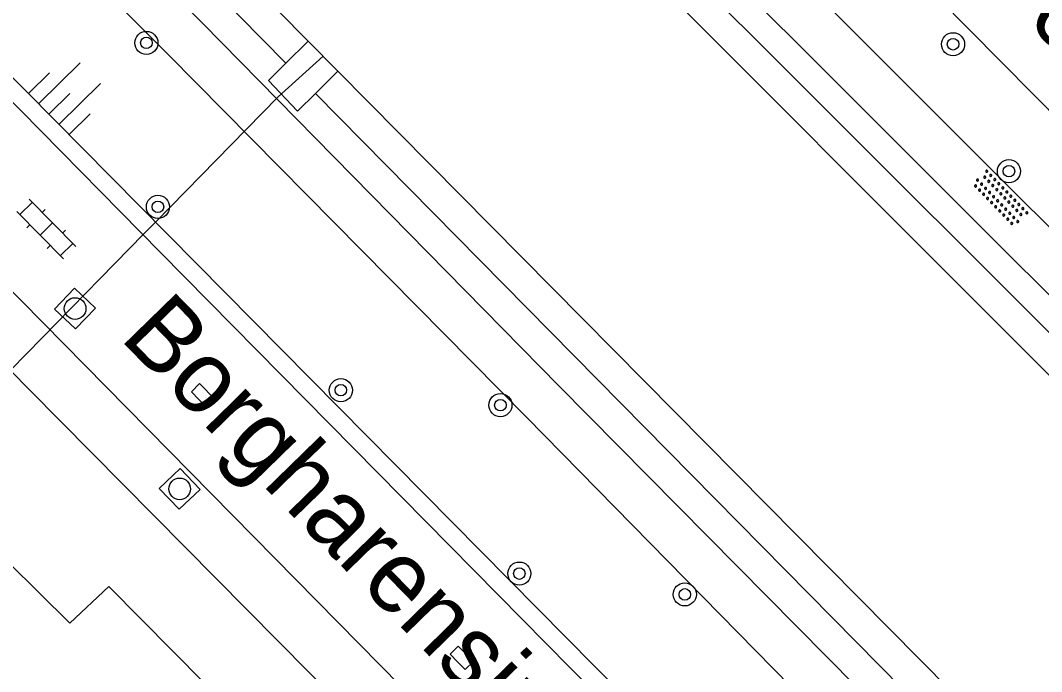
# Model space of a CAD drawing. Extents: x 128000 to 131008, y 398996 to 402500.
# Drawn here: x 129608.22 to 129643.56, y 399322.6 to 399345.15 of the extents above; entities that cross this region are included whole.
import ezdxf

# ---------------------------------------------------------------- set-up
doc = ezdxf.new("R2010")
doc.units = 0
for name, color, linetype in [('gg-anno-openbare ruimte label', 7, 'Continuous'), ('gg-bbg-hoofdgebouw', 7, 'Continuous'), ('gg-knt-onverhard', 7, 'Continuous'), ('gg-knt-verharding', 7, 'Continuous'), ('gg-knt-verharding nz', 7, 'Continuous'), ('gg-kntw-beschoeiing', 7, 'Continuous'), ('gg-kwrk-duiker nz buis', 7, 'Continuous'), ('gg-kwrk-uitstroombak niveau min 01', 7, 'Continuous'), ('gt-grn-groengrens', 7, 'Continuous'), ('gt-symb-boom', 7, 'Continuous'), ('gt-symb-klinker verharding', 7, 'Continuous'), ('gt-symb-kolk', 7, 'Continuous'), ('gt-symb-overige verharding', 7, 'Continuous'), ('gt-symb-rioolschacht', 7, 'Continuous'), ('gt-symb-talud symbool', 7, 'Continuous')]:
    doc.layers.add(name, color=color, linetype=linetype)

# ---------------------------------------------------------------- blocks, each defined once
blk = doc.blocks.new('gt0-KOLK')
at = {"layer": 'gt-symb-kolk'}
blk.add_lwpolyline([(0, 0), (0.375, 0), (0.375, 0.4), (-0.375, 0.4), (-0.375, 0), (0, 0)], dxfattribs=at)
blk = doc.blocks.new('gt0-BOOM')
at = {"layer": 'gt-symb-boom'}
for radius in [0.4, 0.2]:
    blk.add_circle((0, 0), radius, dxfattribs=at)
blk = doc.blocks.new('gt0-OVH')
at = {"layer": 'gt-symb-overige verharding'}
for points in [[(-0.972, 0.298), (-0.967, 0.308), (-0.965, 0.319), (-0.966, 0.33), (-0.971, 0.34), (-0.978, 0.348), (-0.988, 0.353), (-0.999, 0.355), (-1.01, 0.354), (-1.02, 0.349), (-1.028, 0.342), (-1.033, 0.332), (-1.035, 0.321), (-1.034, 0.31), (-1.029, 0.3), (-1.022, 0.292), (-1.012, 0.287), (-1.001, 0.285), (-0.99, 0.286), (-0.98, 0.291)], [(-0.772, 0.298), (-0.767, 0.308), (-0.765, 0.319), (-0.766, 0.33), (-0.771, 0.34), (-0.778, 0.348), (-0.788, 0.353), (-0.799, 0.355), (-0.81, 0.354), (-0.82, 0.349), (-0.828, 0.342), (-0.833, 0.332), (-0.835, 0.321), (-0.834, 0.31), (-0.829, 0.3), (-0.822, 0.292), (-0.812, 0.287), (-0.801, 0.285), (-0.79, 0.286), (-0.78, 0.291)], [(-0.572, 0.298), (-0.567, 0.308), (-0.565, 0.319), (-0.566, 0.33), (-0.571, 0.34), (-0.578, 0.348), (-0.588, 0.353), (-0.599, 0.355), (-0.61, 0.354), (-0.62, 0.349), (-0.628, 0.342), (-0.633, 0.332), (-0.635, 0.321), (-0.634, 0.31), (-0.629, 0.3), (-0.622, 0.292), (-0.612, 0.287), (-0.601, 0.285), (-0.59, 0.286), (-0.58, 0.291)], [(-0.372, 0.298), (-0.367, 0.308), (-0.365, 0.319), (-0.366, 0.33), (-0.371, 0.34), (-0.378, 0.348), (-0.388, 0.353), (-0.399, 0.355), (-0.41, 0.354), (-0.42, 0.349), (-0.428, 0.342), (-0.433, 0.332), (-0.435, 0.321), (-0.434, 0.31), (-0.429, 0.3), (-0.422, 0.292), (-0.412, 0.287), (-0.401, 0.285), (-0.39, 0.286), (-0.38, 0.291)], [(-0.172, 0.298), (-0.167, 0.308), (-0.165, 0.319), (-0.166, 0.33), (-0.171, 0.34), (-0.178, 0.348), (-0.188, 0.353), (-0.199, 0.355), (-0.21, 0.354), (-0.22, 0.349), (-0.228, 0.342), (-0.233, 0.332), (-0.235, 0.321), (-0.234, 0.31), (-0.229, 0.3), (-0.222, 0.292), (-0.212, 0.287), (-0.201, 0.285), (-0.19, 0.286), (-0.18, 0.291)], [(0.028, 0.298), (0.033, 0.308), (0.035, 0.319), (0.034, 0.33), (0.029, 0.34), (0.022, 0.348), (0.012, 0.353), (0.001, 0.355), (-0.01, 0.354), (-0.02, 0.349), (-0.028, 0.342), (-0.033, 0.332), (-0.035, 0.321), (-0.034, 0.31), (-0.029, 0.3), (-0.022, 0.292), (-0.012, 0.287), (-0.001, 0.285), (0.01, 0.286), (0.02, 0.291)], [(0.228, 0.298), (0.233, 0.308), (0.235, 0.319), (0.234, 0.33), (0.229, 0.34), (0.222, 0.348), (0.212, 0.353), (0.201, 0.355), (0.19, 0.354), (0.18, 0.349), (0.172, 0.342), (0.167, 0.332), (0.165, 0.321), (0.166, 0.31), (0.171, 0.3), (0.178, 0.292), (0.188, 0.287), (0.199, 0.285), (0.21, 0.286), (0.22, 0.291)], [(0.428, 0.298), (0.433, 0.308), (0.435, 0.319), (0.434, 0.33), (0.429, 0.34), (0.422, 0.348), (0.412, 0.353), (0.401, 0.355), (0.39, 0.354), (0.38, 0.349), (0.372, 0.342), (0.367, 0.332), (0.365, 0.321), (0.366, 0.31), (0.371, 0.3), (0.378, 0.292), (0.388, 0.287), (0.399, 0.285), (0.41, 0.286), (0.42, 0.291)], [(0.628, 0.298), (0.633, 0.308), (0.635, 0.319), (0.634, 0.33), (0.629, 0.34), (0.622, 0.348), (0.612, 0.353), (0.601, 0.355), (0.59, 0.354), (0.58, 0.349), (0.572, 0.342), (0.567, 0.332), (0.565, 0.321), (0.566, 0.31), (0.571, 0.3), (0.578, 0.292), (0.588, 0.287), (0.599, 0.285), (0.61, 0.286), (0.62, 0.291)], [(0.828, 0.298), (0.833, 0.308), (0.835, 0.319), (0.834, 0.33), (0.829, 0.34), (0.822, 0.348), (0.812, 0.353), (0.801, 0.355), (0.79, 0.354), (0.78, 0.349), (0.772, 0.342), (0.767, 0.332), (0.765, 0.321), (0.766, 0.31), (0.771, 0.3), (0.778, 0.292), (0.788, 0.287), (0.799, 0.285), (0.81, 0.286), (0.82, 0.291)], [(1.028, 0.298), (1.033, 0.308), (1.035, 0.319), (1.034, 0.33), (1.029, 0.34), (1.022, 0.348), (1.012, 0.353), (1.001, 0.355), (0.99, 0.354), (0.98, 0.349), (0.972, 0.342), (0.967, 0.332), (0.965, 0.321), (0.966, 0.31), (0.971, 0.3), (0.978, 0.292), (0.988, 0.287), (0.999, 0.285), (1.01, 0.286), (1.02, 0.291)], [(-0.872, 0.106), (-0.867, 0.116), (-0.865, 0.126), (-0.866, 0.137), (-0.871, 0.147), (-0.878, 0.156), (-0.888, 0.161), (-0.899, 0.163), (-0.91, 0.162), (-0.92, 0.157), (-0.928, 0.15), (-0.933, 0.14), (-0.935, 0.129), (-0.934, 0.118), (-0.929, 0.108), (-0.922, 0.1), (-0.912, 0.095), (-0.901, 0.092), (-0.89, 0.094), (-0.88, 0.098)], [(-0.672, 0.106), (-0.667, 0.116), (-0.665, 0.126), (-0.666, 0.137), (-0.671, 0.147), (-0.678, 0.156), (-0.688, 0.161), (-0.699, 0.163), (-0.71, 0.162), (-0.72, 0.157), (-0.728, 0.15), (-0.733, 0.14), (-0.735, 0.129), (-0.734, 0.118), (-0.729, 0.108), (-0.722, 0.1), (-0.712, 0.095), (-0.701, 0.092), (-0.69, 0.094), (-0.68, 0.098)], [(-0.472, 0.106), (-0.467, 0.116), (-0.465, 0.126), (-0.466, 0.137), (-0.471, 0.147), (-0.478, 0.156), (-0.488, 0.161), (-0.499, 0.163), (-0.51, 0.162), (-0.52, 0.157), (-0.528, 0.15), (-0.533, 0.14), (-0.535, 0.129), (-0.534, 0.118), (-0.529, 0.108), (-0.522, 0.1), (-0.512, 0.095), (-0.501, 0.092), (-0.49, 0.094), (-0.48, 0.098)], [(-0.272, 0.106), (-0.267, 0.116), (-0.265, 0.126), (-0.266, 0.137), (-0.271, 0.147), (-0.278, 0.156), (-0.288, 0.161), (-0.299, 0.163), (-0.31, 0.162), (-0.32, 0.157), (-0.328, 0.15), (-0.333, 0.14), (-0.335, 0.129), (-0.334, 0.118), (-0.329, 0.108), (-0.322, 0.1), (-0.312, 0.095), (-0.301, 0.092), (-0.29, 0.094), (-0.28, 0.098)], [(-0.072, 0.106), (-0.067, 0.116), (-0.065, 0.126), (-0.066, 0.137), (-0.071, 0.147), (-0.078, 0.156), (-0.088, 0.161), (-0.099, 0.163), (-0.11, 0.162), (-0.12, 0.157), (-0.128, 0.15), (-0.133, 0.14), (-0.135, 0.129), (-0.134, 0.118), (-0.129, 0.108), (-0.122, 0.1), (-0.112, 0.095), (-0.101, 0.092), (-0.09, 0.094), (-0.08, 0.098)], [(0.128, 0.106), (0.133, 0.116), (0.135, 0.126), (0.134, 0.137), (0.129, 0.147), (0.122, 0.156), (0.112, 0.161), (0.101, 0.163), (0.09, 0.162), (0.08, 0.157), (0.072, 0.15), (0.067, 0.14), (0.065, 0.129), (0.066, 0.118), (0.071, 0.108), (0.078, 0.1), (0.088, 0.095), (0.099, 0.092), (0.11, 0.094), (0.12, 0.098)], [(0.328, 0.106), (0.333, 0.116), (0.335, 0.126), (0.334, 0.137), (0.329, 0.147), (0.322, 0.156), (0.312, 0.161), (0.301, 0.163), (0.29, 0.162), (0.28, 0.157), (0.272, 0.15), (0.267, 0.14), (0.265, 0.129), (0.266, 0.118), (0.271, 0.108), (0.278, 0.1), (0.288, 0.095), (0.299, 0.092), (0.31, 0.094), (0.32, 0.098)], [(0.528, 0.106), (0.533, 0.116), (0.535, 0.126), (0.534, 0.137), (0.529, 0.147), (0.522, 0.156), (0.512, 0.161), (0.501, 0.163), (0.49, 0.162), (0.48, 0.157), (0.472, 0.15), (0.467, 0.14), (0.465, 0.129), (0.466, 0.118), (0.471, 0.108), (0.478, 0.1), (0.488, 0.095), (0.499, 0.092), (0.51, 0.094), (0.52, 0.098)], [(0.728, 0.106), (0.733, 0.116), (0.735, 0.126), (0.734, 0.137), (0.729, 0.147), (0.722, 0.156), (0.712, 0.161), (0.701, 0.163), (0.69, 0.162), (0.68, 0.157), (0.672, 0.15), (0.667, 0.14), (0.665, 0.129), (0.666, 0.118), (0.671, 0.108), (0.678, 0.1), (0.688, 0.095), (0.699, 0.092), (0.71, 0.094), (0.72, 0.098)], [(0.928, 0.106), (0.933, 0.116), (0.935, 0.126), (0.934, 0.137), (0.929, 0.147), (0.922, 0.156), (0.912, 0.161), (0.901, 0.163), (0.89, 0.162), (0.88, 0.157), (0.872, 0.15), (0.867, 0.14), (0.865, 0.129), (0.866, 0.118), (0.871, 0.108), (0.878, 0.1), (0.888, 0.095), (0.899, 0.092), (0.91, 0.094), (0.92, 0.098)], [(-0.972, -0.142), (-0.967, -0.132), (-0.965, -0.121), (-0.966, -0.11), (-0.971, -0.1), (-0.978, -0.092), (-0.988, -0.087), (-0.999, -0.085), (-1.01, -0.086), (-1.02, -0.091), (-1.028, -0.098), (-1.033, -0.108), (-1.035, -0.119), (-1.034, -0.13), (-1.029, -0.14), (-1.022, -0.148), (-1.012, -0.153), (-1.001, -0.155), (-0.99, -0.154), (-0.98, -0.149)], [(-0.872, -0.334), (-0.867, -0.324), (-0.865, -0.314), (-0.866, -0.303), (-0.871, -0.293), (-0.878, -0.284), (-0.888, -0.279), (-0.899, -0.277), (-0.91, -0.278), (-0.92, -0.283), (-0.928, -0.29), (-0.933, -0.3), (-0.935, -0.311), (-0.934, -0.322), (-0.929, -0.332), (-0.922, -0.34), (-0.912, -0.345), (-0.901, -0.348), (-0.89, -0.346), (-0.88, -0.342)], [(-0.772, -0.142), (-0.767, -0.132), (-0.765, -0.121), (-0.766, -0.11), (-0.771, -0.1), (-0.778, -0.092), (-0.788, -0.087), (-0.799, -0.085), (-0.81, -0.086), (-0.82, -0.091), (-0.828, -0.098), (-0.833, -0.108), (-0.835, -0.119), (-0.834, -0.13), (-0.829, -0.14), (-0.822, -0.148), (-0.812, -0.153), (-0.801, -0.155), (-0.79, -0.154), (-0.78, -0.149)], [(-0.672, -0.334), (-0.667, -0.324), (-0.665, -0.314), (-0.666, -0.303), (-0.671, -0.293), (-0.678, -0.284), (-0.688, -0.279), (-0.699, -0.277), (-0.71, -0.278), (-0.72, -0.283), (-0.728, -0.29), (-0.733, -0.3), (-0.735, -0.311), (-0.734, -0.322), (-0.729, -0.332), (-0.722, -0.34), (-0.712, -0.345), (-0.701, -0.348), (-0.69, -0.346), (-0.68, -0.342)], [(-0.572, -0.142), (-0.567, -0.132), (-0.565, -0.121), (-0.566, -0.11), (-0.571, -0.1), (-0.578, -0.092), (-0.588, -0.087), (-0.599, -0.085), (-0.61, -0.086), (-0.62, -0.091), (-0.628, -0.098), (-0.633, -0.108), (-0.635, -0.119), (-0.634, -0.13), (-0.629, -0.14), (-0.622, -0.148), (-0.612, -0.153), (-0.601, -0.155), (-0.59, -0.154), (-0.58, -0.149)], [(-0.472, -0.334), (-0.467, -0.324), (-0.465, -0.314), (-0.466, -0.303), (-0.471, -0.293), (-0.478, -0.284), (-0.488, -0.279), (-0.499, -0.277), (-0.51, -0.278), (-0.52, -0.283), (-0.528, -0.29), (-0.533, -0.3), (-0.535, -0.311), (-0.534, -0.322), (-0.529, -0.332), (-0.522, -0.34), (-0.512, -0.345), (-0.501, -0.348), (-0.49, -0.346), (-0.48, -0.342)], [(-0.372, -0.142), (-0.367, -0.132), (-0.365, -0.121), (-0.366, -0.11), (-0.371, -0.1), (-0.378, -0.092), (-0.388, -0.087), (-0.399, -0.085), (-0.41, -0.086), (-0.42, -0.091), (-0.428, -0.098), (-0.433, -0.108), (-0.435, -0.119), (-0.434, -0.13), (-0.429, -0.14), (-0.422, -0.148), (-0.412, -0.153), (-0.401, -0.155), (-0.39, -0.154), (-0.38, -0.149)], [(-0.272, -0.334), (-0.267, -0.324), (-0.265, -0.314), (-0.266, -0.303), (-0.271, -0.293), (-0.278, -0.284), (-0.288, -0.279), (-0.299, -0.277), (-0.31, -0.278), (-0.32, -0.283), (-0.328, -0.29), (-0.333, -0.3), (-0.335, -0.311), (-0.334, -0.322), (-0.329, -0.332), (-0.322, -0.34), (-0.312, -0.345), (-0.301, -0.348), (-0.29, -0.346), (-0.28, -0.342)], [(-0.172, -0.142), (-0.167, -0.132), (-0.165, -0.121), (-0.166, -0.11), (-0.171, -0.1), (-0.178, -0.092), (-0.188, -0.087), (-0.199, -0.085), (-0.21, -0.086), (-0.22, -0.091), (-0.228, -0.098), (-0.233, -0.108), (-0.235, -0.119), (-0.234, -0.13), (-0.229, -0.14), (-0.222, -0.148), (-0.212, -0.153), (-0.201, -0.155), (-0.19, -0.154), (-0.18, -0.149)], [(-0.072, -0.334), (-0.067, -0.324), (-0.065, -0.314), (-0.066, -0.303), (-0.071, -0.293), (-0.078, -0.284), (-0.088, -0.279), (-0.099, -0.277), (-0.11, -0.278), (-0.12, -0.283), (-0.128, -0.29), (-0.133, -0.3), (-0.135, -0.311), (-0.134, -0.322), (-0.129, -0.332), (-0.122, -0.34), (-0.112, -0.345), (-0.101, -0.348), (-0.09, -0.346), (-0.08, -0.342)], [(0.028, -0.142), (0.033, -0.132), (0.035, -0.121), (0.034, -0.11), (0.029, -0.1), (0.022, -0.092), (0.012, -0.087), (0.001, -0.085), (-0.01, -0.086), (-0.02, -0.091), (-0.028, -0.098), (-0.033, -0.108), (-0.035, -0.119), (-0.034, -0.13), (-0.029, -0.14), (-0.022, -0.148), (-0.012, -0.153), (-0.001, -0.155), (0.01, -0.154), (0.02, -0.149)], [(0.128, -0.334), (0.133, -0.324), (0.135, -0.314), (0.134, -0.303), (0.129, -0.293), (0.122, -0.284), (0.112, -0.279), (0.101, -0.277), (0.09, -0.278), (0.08, -0.283), (0.072, -0.29), (0.067, -0.3), (0.065, -0.311), (0.066, -0.322), (0.071, -0.332), (0.078, -0.34), (0.088, -0.345), (0.099, -0.348), (0.11, -0.346), (0.12, -0.342)], [(0.228, -0.142), (0.233, -0.132), (0.235, -0.121), (0.234, -0.11), (0.229, -0.1), (0.222, -0.092), (0.212, -0.087), (0.201, -0.085), (0.19, -0.086), (0.18, -0.091), (0.172, -0.098), (0.167, -0.108), (0.165, -0.119), (0.166, -0.13), (0.171, -0.14), (0.178, -0.148), (0.188, -0.153), (0.199, -0.155), (0.21, -0.154), (0.22, -0.149)], [(0.328, -0.334), (0.333, -0.324), (0.335, -0.314), (0.334, -0.303), (0.329, -0.293), (0.322, -0.284), (0.312, -0.279), (0.301, -0.277), (0.29, -0.278), (0.28, -0.283), (0.272, -0.29), (0.267, -0.3), (0.265, -0.311), (0.266, -0.322), (0.271, -0.332), (0.278, -0.34), (0.288, -0.345), (0.299, -0.348), (0.31, -0.346), (0.32, -0.342)], [(0.428, -0.142), (0.433, -0.132), (0.435, -0.121), (0.434, -0.11), (0.429, -0.1), (0.422, -0.092), (0.412, -0.087), (0.401, -0.085), (0.39, -0.086), (0.38, -0.091), (0.372, -0.098), (0.367, -0.108), (0.365, -0.119), (0.366, -0.13), (0.371, -0.14), (0.378, -0.148), (0.388, -0.153), (0.399, -0.155), (0.41, -0.154), (0.42, -0.149)], [(0.528, -0.334), (0.533, -0.324), (0.535, -0.314), (0.534, -0.303), (0.529, -0.293), (0.522, -0.284), (0.512, -0.279), (0.501, -0.277), (0.49, -0.278), (0.48, -0.283), (0.472, -0.29), (0.467, -0.3), (0.465, -0.311), (0.466, -0.322), (0.471, -0.332), (0.478, -0.34), (0.488, -0.345), (0.499, -0.348), (0.51, -0.346), (0.52, -0.342)], [(0.628, -0.142), (0.633, -0.132), (0.635, -0.121), (0.634, -0.11), (0.629, -0.1), (0.622, -0.092), (0.612, -0.087), (0.601, -0.085), (0.59, -0.086), (0.58, -0.091), (0.572, -0.098), (0.567, -0.108), (0.565, -0.119), (0.566, -0.13), (0.571, -0.14), (0.578, -0.148), (0.588, -0.153), (0.599, -0.155), (0.61, -0.154), (0.62, -0.149)], [(0.728, -0.334), (0.733, -0.324), (0.735, -0.314), (0.734, -0.303), (0.729, -0.293), (0.722, -0.284), (0.712, -0.279), (0.701, -0.277), (0.69, -0.278), (0.68, -0.283), (0.672, -0.29), (0.667, -0.3), (0.665, -0.311), (0.666, -0.322), (0.671, -0.332), (0.678, -0.34), (0.688, -0.345), (0.699, -0.348), (0.71, -0.346), (0.72, -0.342)], [(0.828, -0.142), (0.833, -0.132), (0.835, -0.121), (0.834, -0.11), (0.829, -0.1), (0.822, -0.092), (0.812, -0.087), (0.801, -0.085), (0.79, -0.086), (0.78, -0.091), (0.772, -0.098), (0.767, -0.108), (0.765, -0.119), (0.766, -0.13), (0.771, -0.14), (0.778, -0.148), (0.788, -0.153), (0.799, -0.155), (0.81, -0.154), (0.82, -0.149)], [(0.928, -0.334), (0.933, -0.324), (0.935, -0.314), (0.934, -0.303), (0.929, -0.293), (0.922, -0.284), (0.912, -0.279), (0.901, -0.277), (0.89, -0.278), (0.88, -0.283), (0.872, -0.29), (0.867, -0.3), (0.865, -0.311), (0.866, -0.322), (0.871, -0.332), (0.878, -0.34), (0.888, -0.345), (0.899, -0.348), (0.91, -0.346), (0.92, -0.342)], [(1.028, -0.142), (1.033, -0.132), (1.035, -0.121), (1.034, -0.11), (1.029, -0.1), (1.022, -0.092), (1.012, -0.087), (1.001, -0.085), (0.99, -0.086), (0.98, -0.091), (0.972, -0.098), (0.967, -0.108), (0.965, -0.119), (0.966, -0.13), (0.971, -0.14), (0.978, -0.148), (0.988, -0.153), (0.999, -0.155), (1.01, -0.154), (1.02, -0.149)]]:
    blk.add_lwpolyline(points, close=True, dxfattribs=at)
blk = doc.blocks.new('gt0-KL1')
at = {"layer": 'gt-symb-klinker verharding'}
for p, q in [((-0.5, 0.3), (-0.5, 0.45)), ((0.5, 0.3), (0.5, 0.45)), ((-1.15, 0.3), (1.15, 0.3)), ((-1, -0.3), (-1, 0.3)), ((0, -0.3), (0, 0.3)), ((1, -0.3), (1, 0.3)), ((-1.15, -0.3), (1.15, -0.3)), ((-0.5, -0.45), (-0.5, -0.3)), ((0.5, -0.45), (0.5, -0.3))]:
    blk.add_line(p, q, dxfattribs=at)
blk = doc.blocks.new('gt0-TALUD_1')
at = {"layer": 'gt-symb-talud symbool'}
for p, q in [((-1, -1), (-1, 0)), ((-0.5, -2), (-0.5, 0)), ((0.5, -2), (0.5, 0)), ((1, -1), (1, 0)), ((0, -1), (0, 0))]:
    blk.add_line(p, q, dxfattribs=at)
blk = doc.blocks.new('gt0-RS')
at = {"layer": 'gt-symb-rioolschacht'}
blk.add_lwpolyline([(-0.5, -0.5), (0.5, -0.5), (0.5, 0.5), (-0.5, 0.5)], close=True, dxfattribs=at)
blk.add_circle((0, 0), 0.375, dxfattribs=at)

msp = doc.modelspace()

# ---------------------------------------------------------------- linework, layer by layer
at = {"layer": 'gg-bbg-hoofdgebouw'}
msp.add_lwpolyline([(129605.57, 399326.98), (129606.98, 399325.56), (129607.81, 399326.38), (129609.93, 399324.27), (129611.28, 399325.55), (129615.697, 399321.077)], dxfattribs=at)
at = {"layer": 'gg-knt-onverhard'}
for points in [[(129643.457, 399309.157), (129637.93, 399318.972), (129625.75, 399331.393), (129613.356, 399343.951), (129599.371, 399357.984), (129588.605, 399369.106), (129577.969, 399375.274)], [(129644.612, 399310.322), (129639.209, 399319.991), (129626.859, 399332.491), (129614.53, 399345.044), (129600.116, 399359.64), (129591.612, 399368.378)], [(129659.09, 399324.568), (129654.916, 399328.03), (129650.141, 399331.686), (129636.406, 399345.412), (129623.465, 399358.039), (129615.58, 399366.186)], [(129657.951, 399323.396), (129647.246, 399332.225), (129622.025, 399357.448), (129616.932, 399362.522)]]:
    msp.add_lwpolyline(points, dxfattribs=at)
at = {"layer": 'gg-knt-verharding'}
for p, q in [((129660.055, 399325.565), (129618.21, 399368.02)), ((129641.998, 399308.718), (129589.248, 399362.085))]:
    msp.add_line(p, q, dxfattribs=at)
for points in [[(129639.768, 399310.03), (129613.063, 399337.111), (129588.883, 399361.713)], [(129634.36, 399306.239), (129608.536, 399332.361), (129580.928, 399360.466)]]:
    msp.add_lwpolyline(points, dxfattribs=at)
at = {"layer": 'gg-knt-verharding nz'}
msp.add_lwpolyline([(129635.332, 399306.625), (129635.98, 399307.262), (129581.992, 399362.13)], dxfattribs=at)
at = {"layer": 'gg-kntw-beschoeiing'}
for points in [[(129618.176, 399344.436), (129582.74, 399380.29), (129582.63, 399383.02), (129581.889, 399383.81)], [(129615.57, 399361.17), (129656.06, 399320.61), (129655.97, 399317.64), (129656.368, 399317.242)], [(129651.841, 399312.718), (129651.29, 399313.27), (129648.89, 399313.36), (129619.21, 399343.39)]]:
    msp.add_lwpolyline(points, dxfattribs=at)
at = {"layer": 'gg-kwrk-duiker nz buis'}
for p, q in [((129618.693, 399343.913), (129617.146, 399342.504)), ((129617.146, 399342.504), (129616.044, 399341.379)), ((129616.044, 399341.379), (129612.896, 399338.165)), ((129612.896, 399338.165), (129612.495, 399337.756)), ((129612.495, 399337.756), (129608.973, 399334.161)), ((129608.973, 399334.161), (129607.884, 399333.049))]:
    msp.add_line(p, q, dxfattribs=at)
at = {"layer": 'gg-kwrk-uitstroombak niveau min 01'}
for p, q in [((129617.404, 399343.67), (129618.176, 399344.436)), ((129619.21, 399343.39), (129618.176, 399344.436)), ((129619.21, 399343.39), (129618.434, 399342.625))]:
    msp.add_line(p, q, dxfattribs=at)
msp.add_lwpolyline([(129618.434, 399342.625), (129617.81, 399342.01), (129616.8, 399343.07), (129617.404, 399343.67)], dxfattribs=at)
at = {"layer": 'gt-grn-groengrens'}
for points in [[(129617.404, 399343.67), (129582.064, 399379.538), (129581.93, 399382.518), (129581.225, 399383.16)], [(129656.972, 399317.845), (129656.618, 399318.277), (129656.745, 399321.439), (129616.277, 399361.872)], [(129650.869, 399311.747), (129650.55, 399312.083), (129648.527, 399312.083), (129618.434, 399342.625)]]:
    msp.add_lwpolyline(points, dxfattribs=at)

# ---------------------------------------------------------------- block references
at = {"layer": 'gt-symb-boom'}
for p in [(129612.58, 399344.373), (129640.499, 399344.326), (129642.435, 399339.929), (129612.978, 399338.694), (129619.31, 399332.343), (129624.833, 399331.826), (129625.488, 399325.992), (129631.215, 399325.27)]:
    msp.add_blockref('gt0-BOOM', p, dxfattribs=at)
at = {"layer": 'gt-symb-klinker verharding', "rotation": 134.67584063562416}
msp.add_blockref('gt0-KL1', (129609.112, 399337.926), dxfattribs=at)
at = {"layer": 'gt-symb-kolk'}
for p, rotation in [((129614.399, 399332.022), -45.36442053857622), ((129623.352, 399322.934), -45.364420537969)]:
    msp.add_blockref('gt0-KOLK', p, dxfattribs=dict(at, rotation=rotation))
at = {"layer": 'gt-symb-overige verharding', "rotation": -45.972395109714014}
msp.add_blockref('gt0-OVH', (129642.13, 399338.986), dxfattribs=at)
at = {"layer": 'gt-symb-rioolschacht'}
for p, rotation in [((129610.111, 399335.171), 136.2964300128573), ((129613.731, 399328.926), 133.54158234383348)]:
    msp.add_blockref('gt0-RS', p, dxfattribs=dict(at, rotation=rotation))
at = {"layer": 'gt-symb-talud symbool', "xscale": 1.0005683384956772, "yscale": 1.0005683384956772, "rotation": 134.71656029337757}
msp.add_blockref('gt0-TALUD_1', (129609.213, 399341.919), dxfattribs=at)

# ---------------------------------------------------------------- texts
at = {"layer": 'gg-anno-openbare ruimte label'}
for s, rotation, p in [('Boxmeersingel', 314.9, (129635.657, 399352.507)), ('Borgharensingel', 314.3, (129611.622, 399334.141))]:
    msp.add_text(s, height=2.5, rotation=rotation, dxfattribs=at).set_placement(p)

doc.saveas('drawing.dxf')
